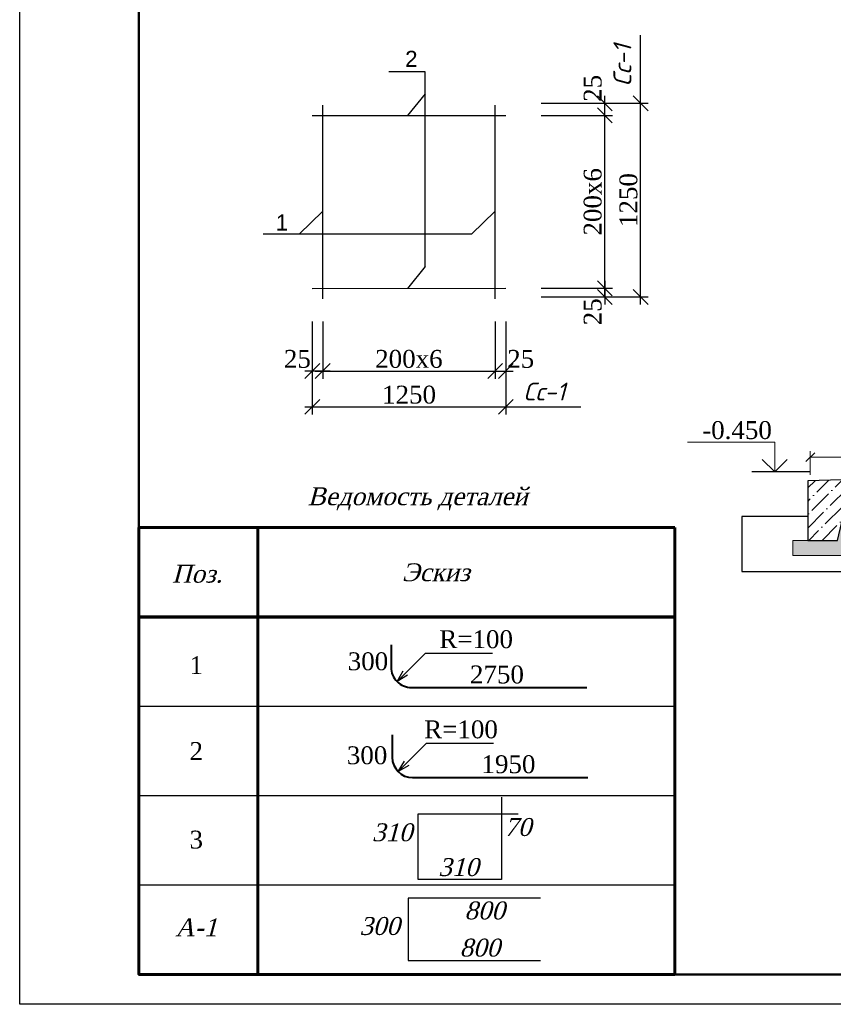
# Model space of a CAD drawing. Header units: millimetres. Extents: x 2063114 to 14983986, y -126020516 to 213791.
# Tile 662 of 731: x 2404537 to 2418200, y -126803 to -110278. Entities that reach past the tile are written whole.
import ezdxf
from ezdxf.enums import TextEntityAlignment as Align

# ---------------------------------------------------------------- set-up
doc = ezdxf.new("R2010")
doc.units = ezdxf.units.MM
doc.layers.get('Defpoints').update_dxf_attribs({"color": 6, "lineweight": 35})
for name, color, linetype, lineweight in [('_fundament', 160, 'Continuous', 50), ('SHTAMP', 7, 'Continuous', 40), ('Tab', 7, 'Continuous', 53), ('план', 7, 'Continuous', 20), ('Стена', 7, 'Continuous', 35), ('СТЕНЫ', 7, 'Continuous', 20), ('Узлы', 7, 'Continuous', 30)]:
    doc.layers.add(name, color=color, linetype=linetype, lineweight=lineweight)
doc.layers.add('line', color=7, linetype='Continuous')
doc.layers.add('VPORTS', color=7, linetype='Continuous')
doc.styles.add('seviyorum', font='times.ttf')
doc.styles.get("Standard").update_dxf_attribs({"font": 'arial.ttf'})
doc.styles.add('Times New Roman', font='times.ttf')
doc.styles.add('V@ler@Live', font='isocpeui.ttf')
doc.styles.add('Конст Бюро ККЛ', font='txt', dxfattribs={"oblique": 15, "height": 350})
doc.dimstyles.new('1-100', dxfattribs={"dimtxt": 300, "dimasz": 250, "dimexe": 130, "dimexo": 130, "dimgap": 50, "dimtad": 1, "dimdec": 0, "dimtxsty": 'seviyorum', "dimblk": 'OBLIQUE', "dimcen": 250, "dimdle": 125, "dimclrd": 256, "dimclre": 256, "dimclrt": 256, "dimadec": 0, "dimazin": 0, "dimtfac": 1, "dimtdec": 0, "dimtmove": 1, "dimatfit": 3, "dimldrblk": 'OBLIQUE', "dimfxl": 200, "dimlwd": -1, "dimlwe": -1, "dimarcsym": 0})
doc.dimstyles.new('20', dxfattribs={"dimtxt": 300, "dimasz": 200, "dimexe": 200, "dimexo": 200, "dimgap": 100, "dimtad": 1, "dimlfac": 0.2, "dimtxsty": 'Standard', "dimblk": 'OBLIQUE', "dimcen": 200, "dimdle": 200, "dimclrd": 256, "dimclre": 256, "dimclrt": 256, "dimadec": 0, "dimazin": 0, "dimtfac": 1, "dimtmove": 0, "dimatfit": 3, "dimldrblk": 'OBLIQUE', "dimfxl": 1, "dimlwd": -1, "dimlwe": -1, "dimarcsym": 0})
doc.dimstyles.new('Миржалол20', dxfattribs={"dimtxt": 300, "dimasz": 150, "dimexe": 100, "dimexo": 100, "dimgap": 63, "dimtad": 1, "dimdec": 0, "dimlfac": 0.2, "dimtxsty": 'Times New Roman', "dimblk": 'OBLIQUE', "dimcen": 100, "dimclrd": 256, "dimclre": 256, "dimclrt": 256, "dimadec": 0, "dimazin": 0, "dimtfac": 1, "dimtdec": 0, "dimtmove": 1, "dimatfit": 3, "dimfxl": 800, "dimfxlon": 1, "dimlwd": 13, "dimlwe": 13, "dimarcsym": 0})

# ---------------------------------------------------------------- blocks, each defined once
blk = doc.blocks.new('_Oblique')
at = {"color": 0, "linetype": 'ByBlock', "lineweight": -2}
blk.add_line((-0.5, -0.5), (0.5, 0.5), dxfattribs=at)
blk = doc.blocks.new('*D4013')
at = {"ltscale": 100, "transparency": 16777216}
for p, q in [((2409450, -115344), (2409450, -116305)), ((2409625, -115344), (2409625, -116305)), ((2409750, -116175), (2409325, -116175))]:
    blk.add_line(p, q, dxfattribs=at)
at = {"layer": 'Defpoints', "color": 0, "ltscale": 100, "transparency": 16777216}
for p in [(2409450, -115214), (2409625, -115214), (2409450, -116175)]:
    blk.add_point(p, dxfattribs=at)
at = {"ltscale": 100, "transparency": 16777216, "xscale": 250, "yscale": 250, "zscale": 250, "rotation": 180}
blk.add_blockref('_Oblique', (2409450, -116175), dxfattribs=at)
at = {"ltscale": 100, "transparency": 16777216, "xscale": 250, "yscale": 250, "zscale": 250}
blk.add_blockref('_Oblique', (2409625, -116175), dxfattribs=at)
at = {"ltscale": 100, "transparency": 16777216, "insert": (2409200, -115973), "char_height": 300, "attachment_point": 5, "style": 'seviyorum'}
blk.add_mtext('25', dxfattribs=at)
blk = doc.blocks.new('*D4014')
at = {"ltscale": 100, "transparency": 16777216}
for p, q in [((2412521, -115344), (2412521, -116305)), ((2412700, -115344), (2412700, -116305)), ((2412396, -116175), (2412825, -116175))]:
    blk.add_line(p, q, dxfattribs=at)
at = {"layer": 'Defpoints', "color": 0, "ltscale": 100, "transparency": 16777216}
for p in [(2412521, -115214), (2412700, -115214), (2412700, -116175)]:
    blk.add_point(p, dxfattribs=at)
at = {"ltscale": 100, "transparency": 16777216, "xscale": 250, "yscale": 250, "zscale": 250, "rotation": 180}
blk.add_blockref('_Oblique', (2412521, -116175), dxfattribs=at)
at = {"ltscale": 100, "transparency": 16777216, "xscale": 250, "yscale": 250, "zscale": 250}
blk.add_blockref('_Oblique', (2412700, -116175), dxfattribs=at)
at = {"ltscale": 100, "transparency": 16777216, "insert": (2412950, -115973), "char_height": 300, "attachment_point": 5, "style": 'seviyorum'}
blk.add_mtext('25', dxfattribs=at)
blk = doc.blocks.new('*D4015')
at = {"ltscale": 100, "transparency": 16777216}
for p, q in [((2409450, -115344), (2409450, -116905)), ((2412700, -115344), (2412700, -116905)), ((2409325, -116775), (2412825, -116775))]:
    blk.add_line(p, q, dxfattribs=at)
at = {"layer": 'Defpoints', "color": 0, "ltscale": 100, "transparency": 16777216}
for p in [(2409450, -115214), (2412700, -115214), (2412700, -116775)]:
    blk.add_point(p, dxfattribs=at)
at = {"ltscale": 100, "transparency": 16777216, "xscale": 250, "yscale": 250, "zscale": 250, "rotation": 180}
blk.add_blockref('_Oblique', (2409450, -116775), dxfattribs=at)
at = {"ltscale": 100, "transparency": 16777216, "xscale": 250, "yscale": 250, "zscale": 250}
blk.add_blockref('_Oblique', (2412700, -116775), dxfattribs=at)
at = {"ltscale": 100, "transparency": 16777216, "insert": (2411075, -116573), "char_height": 300, "attachment_point": 5, "style": 'seviyorum'}
blk.add_mtext('1250', dxfattribs=at)
blk = doc.blocks.new('*D4016')
at = {"ltscale": 100, "transparency": 16777216}
for p, q in [((2414363, -114660), (2414363, -115056)), ((2413293, -114785), (2414493, -114785)), ((2413293, -114931), (2414493, -114931))]:
    blk.add_line(p, q, dxfattribs=at)
at = {"layer": 'Defpoints', "color": 0, "ltscale": 100, "transparency": 16777216}
for p in [(2413163, -114785), (2413163, -114931), (2414363, -114931)]:
    blk.add_point(p, dxfattribs=at)
at = {"ltscale": 100, "transparency": 16777216, "xscale": 250, "yscale": 250, "zscale": 250}
for p, rotation in [((2414363, -114785), 90), ((2414363, -114931), 270)]:
    blk.add_blockref('_Oblique', p, dxfattribs=dict(at, rotation=rotation))
at = {"ltscale": 100, "transparency": 16777216, "insert": (2414160, -115181), "char_height": 300, "attachment_point": 5, "rotation": 90, "style": 'seviyorum'}
blk.add_mtext('25', dxfattribs=at)
blk = doc.blocks.new('*D4017')
at = {"ltscale": 100, "transparency": 16777216}
for p, q in [((2414363, -114910), (2414363, -111760)), ((2413293, -111885), (2414493, -111885)), ((2413293, -114785), (2414493, -114785))]:
    blk.add_line(p, q, dxfattribs=at)
at = {"layer": 'Defpoints', "color": 0, "ltscale": 100, "transparency": 16777216}
for p in [(2413163, -111885), (2414363, -111885), (2413163, -114785)]:
    blk.add_point(p, dxfattribs=at)
at = {"ltscale": 100, "transparency": 16777216, "xscale": 250, "yscale": 250, "zscale": 250}
for p, rotation in [((2414363, -111885), 90), ((2414363, -114785), 270)]:
    blk.add_blockref('_Oblique', p, dxfattribs=dict(at, rotation=rotation))
at = {"ltscale": 100, "transparency": 16777216, "insert": (2414160, -113335), "char_height": 300, "attachment_point": 5, "rotation": 90, "style": 'seviyorum'}
blk.add_mtext('200х6', dxfattribs=at)
blk = doc.blocks.new('*D4018')
at = {"ltscale": 100, "transparency": 16777216}
for p, q in [((2413293, -111681), (2414493, -111681)), ((2414363, -112010), (2414363, -111556)), ((2413293, -111885), (2414493, -111885))]:
    blk.add_line(p, q, dxfattribs=at)
at = {"layer": 'Defpoints', "color": 0, "ltscale": 100, "transparency": 16777216}
for p in [(2413163, -111681), (2414363, -111681), (2413163, -111885)]:
    blk.add_point(p, dxfattribs=at)
at = {"ltscale": 100, "transparency": 16777216, "xscale": 250, "yscale": 250, "zscale": 250}
for p, rotation in [((2414363, -111681), 90), ((2414363, -111885), 270)]:
    blk.add_blockref('_Oblique', p, dxfattribs=dict(at, rotation=rotation))
at = {"ltscale": 100, "transparency": 16777216, "insert": (2414160, -111431), "char_height": 300, "attachment_point": 5, "rotation": 90, "style": 'seviyorum'}
blk.add_mtext('25', dxfattribs=at)
blk = doc.blocks.new('*D4019')
at = {"ltscale": 100, "transparency": 16777216}
for p, q in [((2413293, -111681), (2415093, -111681)), ((2414963, -115056), (2414963, -111556)), ((2413293, -114931), (2415093, -114931))]:
    blk.add_line(p, q, dxfattribs=at)
at = {"layer": 'Defpoints', "color": 0, "ltscale": 100, "transparency": 16777216}
for p in [(2413163, -111681), (2414963, -111681), (2413163, -114931)]:
    blk.add_point(p, dxfattribs=at)
at = {"ltscale": 100, "transparency": 16777216, "xscale": 250, "yscale": 250, "zscale": 250}
for p, rotation in [((2414963, -111681), 90), ((2414963, -114931), 270)]:
    blk.add_blockref('_Oblique', p, dxfattribs=dict(at, rotation=rotation))
at = {"ltscale": 100, "transparency": 16777216, "insert": (2414760, -113306), "char_height": 300, "attachment_point": 5, "rotation": 90, "style": 'seviyorum'}
blk.add_mtext('1250', dxfattribs=at)
blk = doc.blocks.new('*D4165')
at = {"transparency": 16777216}
for p, q in [((2409625, -115344), (2409625, -116305)), ((2412521, -115344), (2412521, -116305)), ((2409500, -116175), (2412646, -116175))]:
    blk.add_line(p, q, dxfattribs=at)
at = {"layer": 'Defpoints', "color": 0, "transparency": 16777216}
for p in [(2409625, -115214), (2412521, -115214), (2412521, -116175)]:
    blk.add_point(p, dxfattribs=at)
at = {"transparency": 16777216, "xscale": 250, "yscale": 250, "zscale": 250, "rotation": 180}
blk.add_blockref('_Oblique', (2409625, -116175), dxfattribs=at)
at = {"transparency": 16777216, "xscale": 250, "yscale": 250, "zscale": 250}
blk.add_blockref('_Oblique', (2412521, -116175), dxfattribs=at)
at = {"transparency": 16777216, "insert": (2411073, -115973), "char_height": 300, "attachment_point": 5, "style": 'seviyorum'}
blk.add_mtext('200х6', dxfattribs=at)
blk = doc.blocks.new('4151')
at = {"lineweight": 5, "ltscale": 100}
h = blk.add_hatch(dxfattribs=at)
h.set_pattern_fill('GRAVEL', color=256, scale=7.5)
h.set_pattern_definition([(228.0127875, (-9771173.978, -4172700.465), (-1524.00000012, -1714.499999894), [25.629108, -2537.286273]), (184.969741, (-9771191.123, -4172719.515), (2285.9999990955, 190.5000108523), [43.980354, -4354.053667]), (132.5104471, (-9771234.938, -4172723.325), (1905.0000008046, -2095.4999992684), [31.011114, -3070.1042096]), (267.273689, (-9771309.233, -4172770.95), (190.500000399, 3809.99999998), [40.050339, -3964.982807]), (292.83365418, (-9771311.138, -4172810.955), (-952.50000008, 2285.9999999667), [39.2725275, -3887.985581]), (357.273689, (-9771295.898, -4172847.15), (-3809.99999998, 190.500000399), [40.050339, -3964.982807]), (37.69424047, (-9771255.893, -4172849.0546), (-2476.4999998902, -1905.0000001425), [52.9645245, -5243.4836486]), (72.25532837, (-9771213.983, -4172816.6696), (1333.5000003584, 4190.999999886), [50.003964, -4950.3942451]), (121.42956562, (-9771198.743, -4172769.045), (-1524.000000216, 2476.499999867), [40.185975, -3978.4159274]), (175.2363583, (-9771219.698, -4172734.755), (2095.49999997, -190.500000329), [45.878496, -2248.0452712]), (222.3974378, (-9771265.418, -4172730.9446), (-2285.9999999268, -2095.5000000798), [59.330844, -5873.7579384]), (138.81407483, (-9771120.638, -4172772.855), (-1333.49999992, 1143.000000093), [20.2503405, -2004.7924368]), (171.4692344, (-9771135.878, -4172759.52), (2476.5000000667, -380.999999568), [38.5261485, -3814.0979248]), (225, (-9771173.98, -4172753.8), (-3e-14, -190.5), [26.9407005, -242.4669831]), (203.19859051, (-9771187.313, -4172730.945), (952.500000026, 380.999999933), [14.508099, -1436.2966777]), (291.8014095, (-9771200.648, -4172736.66), (-190.50000004, 571.49999999), [20.5174215, -1005.3564743]), (30.96375653, (-9771193.028, -4172755.71), (571.500000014, 380.99999998), [33.3239745, -1077.4723615]), (161.5650512, (-9771164.45, -4172738.565), (381, -190.49999998), [24.0965355, -578.3173588]), (16.389540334, (-9771311.138, -4172736.66), (1905, 571.5), [33.7566, -3341.9120004]), (70.34617594, (-9771278.753, -4172727.135), (-762.00000007, -2095.499999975), [28.3199205, -2803.6661759]), (293.19859051, (-9771164.453, -4172700.465), (-380.999999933, 952.500000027), [29.0160075, -1421.7887692]), (343.61045967, (-9771153.023, -4172727.135), (-1905.00000004, 571.499999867), [33.7566, -3341.9120004]), (339.44395478, (-9771311.138, -4172854.77), (-952.5, 381), [32.55264, -1595.0800735]), (294.7751406, (-9771280.658, -4172866.2), (-952.500001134, 2095.499999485), [27.275409, -2700.2695036]), (66.80140949, (-9771162.548, -4172890.965), (380.99999994, 952.500000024), [29.0160075, -1421.7887692]), (17.35402464, (-9771151.118, -4172864.295), (-2476.499999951, -762.00000016), [31.9337055, -3161.4281985]), (69.44395478, (-9771255.893, -4172890.965), (-381.000000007, -952.499999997), [16.27632, -1611.3563935]), (101.30993247, (-9771173.978, -4172890.965), (-190.5, 762), [9.713595, -961.6496223]), (165.96375653, (-9771175.883, -4172881.44), (571.5, -190.5), [39.2725275, -746.1790942]), (186.00900596, (-9771213.983, -4172871.915), (1904.99999999, 190.5000000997), [36.395025, -3603.1023648]), (303.69006753, (-9771193.03, -4172772.855), (-190.50000003, 380.99999999), [27.474291, -659.383227]), (353.15722659, (-9771177.788, -4172795.7146), (3238.50000002, -380.9999998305), [47.966757, -4748.7006799]), (60.9453959, (-9771130.163, -4172801.43), (-762.00000002, -1333.499999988), [19.613118, -1941.7044239]), (90, (-9771120.64, -4172784.28), (-190.5, 190.5), [11.43, -179.07]), (120.25643716, (-9771217.793, -4172866.2), (761.999999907, -1333.500000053), [26.465022, -2620.045558]), (48.0127875, (-9771231.128, -4172843.34), (1524.000000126, 1714.499999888), [51.258216, -2511.657165]), (0, (-9771196.84, -4172805.24), (190.5, 190.5), [49.53, -140.97]), (325.3048465, (-9771147.308, -4172805.24), (1905.000000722, -1333.499998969), [30.120717, -2981.9487543]), (254.0546041, (-9771122.543, -4172822.385), (-190.499999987, -762.000000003), [27.737181, -1359.123753]), (207.64597536, (-9771130.163, -4172849.0546), (-3619.500000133, -1904.9999997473), [45.1608825, -4470.9348317]), (175.42607874, (-9771170.168, -4172870.0096), (-2476.5, 190.5), [47.7772095, -4729.9384842])])
h.paths.add_polyline_path([(6488801, 610737), (6489748, 610737), (6489897, 611359), (6494202, 611489), (6494202, 611740), (6489698, 611603), (6489551, 610987), (6488801, 610987)])
at = {"layer": 'Узлы', "lineweight": 20}
h = blk.add_hatch(dxfattribs=at)
h.set_pattern_fill('ANSI36', color=256, scale=50)
h.set_pattern_definition([(45, (3018226.44, -1552607.23), (84.189901, 308.696304), [396.875, -79.375, 0, -79.375])])
h.paths.add_polyline_path([(6494202, 612137), (6489051, 611987), (6489051, 611637), (6489051, 610987), (6489551, 610987), (6489698, 611603), (6494202, 611740)])
at = {"lineweight": 30, "ltscale": 100}
blk.add_lwpolyline([(6494202, 612137), (6489051, 611987), (6489051, 611637), (6489051, 611637), (6489051, 610987), (6489551, 610987), (6489698, 611603), (6494202, 611740), (6494202, 612137)], dxfattribs=at)
at = {"lineweight": 20}
blk.add_lwpolyline([(6494111, 612162), (6494131, 612162)], dxfattribs=at)
blk = doc.blocks.new('*D4171')
at = {"linetype": 'Continuous', "lineweight": 13, "ltscale": 3, "transparency": 16777216}
for p, q in [((2417813, -117918), (2417813, -117520)), ((2422813, -117620), (2417813, -117620)), ((2422813, -117620), (2422813, -117520))]:
    blk.add_line(p, q, dxfattribs=at)
at = {"layer": 'Defpoints', "color": 0, "linetype": 'ByBlock', "ltscale": 3, "transparency": 16777216}
for p in [(2417813, -117620), (2422813, -117706), (2417813, -118018)]:
    blk.add_point(p, dxfattribs=at)
at = {"linetype": 'ByBlock', "lineweight": 13, "ltscale": 3, "transparency": 16777216, "xscale": 150, "yscale": 150, "zscale": 150, "rotation": 180}
blk.add_blockref('_Oblique', (2417813, -117620), dxfattribs=at)
at = {"linetype": 'ByBlock', "lineweight": 13, "ltscale": 3, "transparency": 16777216, "xscale": 150, "yscale": 150, "zscale": 150}
blk.add_blockref('_Oblique', (2422813, -117620), dxfattribs=at)
at = {"linetype": 'ByBlock', "ltscale": 3, "transparency": 16777216, "insert": (2420313, -117404), "char_height": 300, "attachment_point": 5, "style": 'Times New Roman'}
blk.add_mtext('2000', dxfattribs=at)

msp = doc.modelspace()

# ---------------------------------------------------------------- linework, layer by layer
at = {"ltscale": 100}
for p, q in [((2414962.84948, -111681.32272), (2414962.84948, -110536.76967)), ((2412699.54959, -116775.2756), (2413957.563, -116775.2756))]:
    msp.add_line(p, q, dxfattribs=at)
at = {"color": 7, "lineweight": 30}
for p, q in [((2409624.994, -114960.59189), (2409624.994, -111710.61287)), ((2412520.59106, -114960.59189), (2412520.59106, -111710.61287)), ((2409447.80301, -111885.28125), (2412697.78204, -111885.28125)), ((2409449.57261, -114789.48257), (2412699.54959, -114785.83591))]:
    msp.add_line(p, q, dxfattribs=at)
at = {"ltscale": 0.3}
msp.add_line((2417799.07254, -117868.90989), (2416828.95448, -117868.90989), dxfattribs=at)
at = {"ltscale": 100}
for points in [[(2404536.97853, -84803.08084), (2463936.97853, -84803.08084), (2463936.97853, -126803.08084), (2404536.97853, -126803.08084)], [(2404536.97863, -84803.08084), (2463936.97863, -84803.08084), (2463936.97863, -126803.08084), (2404536.97863, -126803.08084)]]:
    msp.add_lwpolyline(points, close=True, dxfattribs=at)
at = {"color": 0}
msp.add_lwpolyline([(2417425.44695, -117658.90989), (2417215.44695, -117868.90989), (2417004.78326, -117657.52313)], dxfattribs=at)
at = {"lineweight": 20}
for points in [[(2417769.44885, -118618.90989), (2416666.21004, -118618.90989), (2416666.21004, -119536.6754), (2420080.63858, -119536.6754)], [(2418466.65789, -119268.90989), (2417519.44885, -119268.90989), (2417519.44885, -119018.90989), (2417769.44885, -119018.90989), (2417769.44885, -118618.90989)]]:
    msp.add_lwpolyline(points, dxfattribs=at)
at = {"linetype": 'ByBlock'}
msp.add_lwpolyline([(2417769.44885, -118618.90989), (2416666.21004, -118618.90989), (2416666.21004, -119536.6754), (2420080.63858, -119536.6754)], dxfattribs=at)
at = {"linetype": 'Continuous', "lineweight": -3, "ltscale": 1.2}
for points in [[(2415537.4566, -121803.08084), (2406536.97853, -121803.08084)], [(2415537.4566, -123303.08084), (2406536.97853, -123303.08084)], [(2415537.4566, -124803.08084), (2406536.97853, -124803.08084)]]:
    msp.add_lwpolyline(points, dxfattribs=at)
at = {"linetype": 'Continuous', "lineweight": 60, "ltscale": 1.2}
msp.add_lwpolyline([(2415537.4566, -126303.08084), (2406536.97853, -126303.08084)], dxfattribs=at)
msp.add_lwpolyline([(2415537.4566, -126303.08084), (2406536.97853, -126303.08084)], dxfattribs=at)
msp.add_lwpolyline([(2415537.4566, -126303.08084), (2406536.97853, -126303.08084)], dxfattribs=at)
msp.add_lwpolyline([(2415537.4566, -126303.08084), (2406536.97853, -126303.08084)], dxfattribs=at)
at = {"layer": '_fundament', "lineweight": 30}
for p, q in [((2413283.7416, -125023.47497), (2411062.3633, -125023.47497)), ((2411062.3633, -125023.47497), (2411062.3633, -126070.6038)), ((2411062.3633, -126070.6038), (2413283.7416, -126070.6038))]:
    msp.add_line(p, q, dxfattribs=at)
at = {"layer": 'line', "lineweight": 9}
msp.add_lwpolyline([(2417215.44695, -117868.90989), (2417215.44695, -117369.44669), (2415753.59722, -117369.44669)], dxfattribs=at)
at = {"layer": 'SHTAMP', "lineweight": 40}
msp.add_lwpolyline([(2410773.98881, -120770.88791), (2410773.98881, -121144.89999, 0.4142135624), (2411115.49862, -121486.40979), (2414058.43265, -121486.40979)], format="xyb", dxfattribs=at)
for points in [[(2410792.36528, -122282.87621), (2410792.36528, -122656.88829)], [(2411133.87508, -122998.39809), (2414076.80911, -122998.39809)]]:
    msp.add_lwpolyline(points, dxfattribs=at)
msp.add_arc((2411133.87508, -122656.88829), 341.5098, 180, 270, dxfattribs=at)
at = {"layer": 'Tab', "lineweight": 60}
for p, q in [((2406536.97853, -118803.08084), (2406536.87519, -126303.08084)), ((2415537.66327, -118803.08084), (2406536.97853, -118803.08084)), ((2408536.87191, -126303.08084), (2408536.87191, -118803.08084)), ((2415537.55993, -126303.08084), (2415537.66327, -118803.08084)), ((2415537.4566, -120303.08084), (2406536.97853, -120303.08084)), ((2406536.87519, -126303.08084), (2415537.55993, -126303.08084))]:
    msp.add_line(p, q, dxfattribs=at)
at = {"layer": 'Tab'}
msp.add_line((2415537.66327, -118803.08084), (2406536.97853, -118803.08084), dxfattribs=at)
at = {"layer": 'Tab', "lineweight": 60, "const_width": 60}
msp.add_lwpolyline([(2415537.4566, -120303.08084), (2406536.97853, -120303.08084)], dxfattribs=at)
msp.add_lwpolyline([(2415537.4566, -120303.08084), (2406536.97853, -120303.08084)], dxfattribs=at)
at = {"layer": 'VPORTS', "linetype": 'ByBlock'}
for p, q in [((2411347.64114, -111519.97599), (2411047.34577, -111885.28125)), ((2411347.61432, -114422.38455), (2411047.31895, -114787.68981))]:
    msp.add_line(p, q, dxfattribs=at)
for points in [[(2411347.61432, -114422.38455), (2411347.61432, -111150.91888), (2410733.70464, -111150.91888)], [(2409229.60504, -113878.71451), (2409624.994, -113494.57914)], [(2412125.20211, -113878.71451), (2412520.59106, -113494.57914)], [(2412125.20211, -113878.71451), (2408626.09432, -113878.71451)]]:
    msp.add_lwpolyline(points, dxfattribs=at)
at = {"layer": 'план', "color": 0, "lineweight": 50}
msp.add_lwpolyline([(2406536.97853, -85303.08084), (2463436.97853, -85303.08084), (2463436.97853, -126303.08084), (2406536.97853, -126303.08084)], close=True, dxfattribs=at)
at = {"layer": 'Стена', "linetype": 'ByBlock', "lineweight": 30, "ltscale": 100}
msp.add_lwpolyline([(2412626.46003, -123327.36688), (2412626.46003, -123607.36688), (2412906.46003, -123607.36688)], dxfattribs=at)
at = {"layer": 'СТЕНЫ', "lineweight": 30, "ltscale": 100}
msp.add_lwpolyline([(2412626.44881, -124707.36688), (2411225.66747, -124707.32065), (2411225.67869, -123607.32065), (2412626.46003, -123607.36688)], close=True, dxfattribs=at)

# ---------------------------------------------------------------- block references
at = {"color": 5, "linetype": 'ByBlock', "lineweight": 5}
msp.add_blockref('4151', (-4071281.21036, -730005.76545), dxfattribs=at)

# ---------------------------------------------------------------- texts
at = {"linetype": 'Continuous', "lineweight": 25, "ltscale": 100, "style": 'V@ler@Live'}
msp.add_text('Сс-1', height=300, rotation=90, dxfattribs=at).set_placement((2414657.46124, -111042.75987), align=Align.MIDDLE_CENTER)
msp.add_text('Сс-1', height=300, dxfattribs=at).set_placement((2413349.51466, -116519.55848), align=Align.MIDDLE_CENTER)
at = {"lineweight": 30, "style": 'Times New Roman', "oblique": 15}
for s, p in [(' Ведомость деталей', (2411163.69183, -118426.47692)), ('Поз.', (2407516.74963, -119726.69949)), ('Эскиз', (2411523.6709, -119702.57089)), ('310', (2410790.95136, -124066.05511)), ('70', (2412902.69818, -123977.78776)), ('310', (2411904.39965, -124650.01738)), ('800', (2412344.04433, -125377.70141)), ('А-1', (2407500.10543, -125661.06381)), ('300', (2410580.67912, -125638.94469)), ('800', (2412263.20123, -126001.69279))]:
    msp.add_text(s, height=300, dxfattribs=at).set_placement(p, align=Align.CENTER)
at = {"lineweight": 30, "char_height": 300, "width": 644.3249486, "style": 'Times New Roman'}
for s, insert, attachment_point in [('R=100', (2411582.9093, -120525.27223), 1), ('1', (2407501.96322, -121111.19197), 5), ('300', (2410045.3933, -120895.96455), 1), ('2750', (2412551.38043, -121269.52938), 5), ('R=100', (2411329.37852, -122038.45267), 1), ('2', (2407501.96322, -122551.95183), 5), ('300', (2410370.47777, -122625.63327), 5), ('1950', (2412744.33113, -122775.96172), 5), ('3', (2407502.18112, -124040.99225), 5)]:
    msp.add_mtext(s, dxfattribs=dict(at, insert=insert, attachment_point=attachment_point))
at = {"layer": 'line', "style": 'Times New Roman'}
msp.add_text('-0.450', height=300, dxfattribs=at).set_placement((2415997.38228, -117315.77254))
at = {"layer": 'VPORTS', "linetype": 'ByBlock', "char_height": 270, "attachment_point": 1}
for s, insert in [('2', (2411008.81795, -110800.4669)), ('1', (2408836.88891, -113546.67089))]:
    msp.add_mtext_dynamic_manual_height_columns(s, width=0.7097619, gutter_width=1.35, heights=[0], dxfattribs=dict(at, insert=insert))

# ---------------------------------------------------------------- dimensions: what is measured, and where the dimension line sits
at = {"ltscale": 100}
for base, p1, p2, picture, middle in [((2414362.84948, -111681.32272), (2413162.84948, -111885.28125), (2413162.84948, -111681.32272), '*D4018', (2414362.84948, -111431.32272)), ((2414362.84948, -114931.2997), (2413162.84948, -114785.31606), (2413162.84948, -114931.2997), '*D4016', (2414362.84948, -115181.2997))]:
    dim = msp.add_linear_dim(base=base, p1=p1, p2=p2, angle=90, text='25', dimstyle='1-100', dxfattribs=at)
    dim.commit()
    dim.dimension.update_dxf_attribs({"geometry": picture, "text_midpoint": middle, "dimtype": 160})
for base, p1, p2, text, picture, middle in [((2414962.84948, -111681.32272), (2413162.84948, -114931.2997), (2413162.84948, -111681.32272), '1250', '*D4019', (2414760.25395, -113306.31121)), ((2414362.84948, -111885.28125), (2413162.84948, -114785.31606), (2413162.84948, -111885.28125), '200х6', '*D4017', (2414160.25395, -113335.29865))]:
    dim = msp.add_linear_dim(base=base, p1=p1, p2=p2, angle=90, text=text, dimstyle='1-100', dxfattribs=at)
    dim.commit()
    dim.dimension.update_dxf_attribs({"geometry": picture, "text_midpoint": middle})
for base, p1, p2, picture, middle in [((2409449.57261, -116175.2756), (2409624.994, -115214.48257), (2409449.57261, -115214.48257), '*D4013', (2409199.57261, -116175.2756)), ((2412699.54959, -116175.2756), (2412520.59106, -115214.48257), (2412699.54959, -115214.48257), '*D4014', (2412949.54959, -116175.2756))]:
    dim = msp.add_linear_dim(base=base, p1=p1, p2=p2, text='25', dimstyle='1-100', dxfattribs=at)
    dim.commit()
    dim.dimension.update_dxf_attribs({"geometry": picture, "text_midpoint": middle, "dimtype": 160})
dim = msp.add_linear_dim(base=(2412699.54959, -116775.2756), p1=(2409449.57261, -115214.48257), p2=(2412699.54959, -115214.48257), text='1250', dimstyle='1-100', dxfattribs=at)
dim.commit()
dim.dimension.update_dxf_attribs({"geometry": '*D4015', "text_midpoint": (2411074.5611, -116572.68007)})
at = {"color": 3}
dim = msp.add_linear_dim(base=(2412520.59106, -116175.2756), p1=(2409624.994, -115214.48257), p2=(2412520.59106, -115214.48257), text='200х6', dimstyle='1-100', dxfattribs=at)
dim.commit()
dim.dimension.update_dxf_attribs({"geometry": '*D4165', "text_midpoint": (2411072.79253, -115972.68007)})
at = {"color": 5, "linetype": 'ByBlock', "ltscale": 3}
dim = msp.add_linear_dim(base=(2417813.0906, -117619.73116), p1=(2422813.0906, -117706.40418), p2=(2417813.0906, -118017.63908), text='2000', dimstyle='Миржалол20', dxfattribs=at)
dim.commit()
dim.dimension.update_dxf_attribs({"geometry": '*D4171', "text_midpoint": (2420313.0906, -117404.13563)})

# ---------------------------------------------------------------- leaders
at = {"linetype": 'Continuous', "lineweight": 25}
for points in [[(2410874.01472, -121386.38388), (2411349.66251, -120907.15885), (2412475.17148, -120907.15885)], [(2410892.39118, -122898.37219), (2411368.03898, -122419.14715), (2412493.54794, -122419.14715)]]:
    msp.add_leader(points, dimstyle='20', override={"dimgap": 100, "dimtad": 0, "dimtxsty": 'Конст Бюро ККЛ', "dimldrblk": 'Open30'}, dxfattribs=at)

doc.saveas('drawing.dxf')
